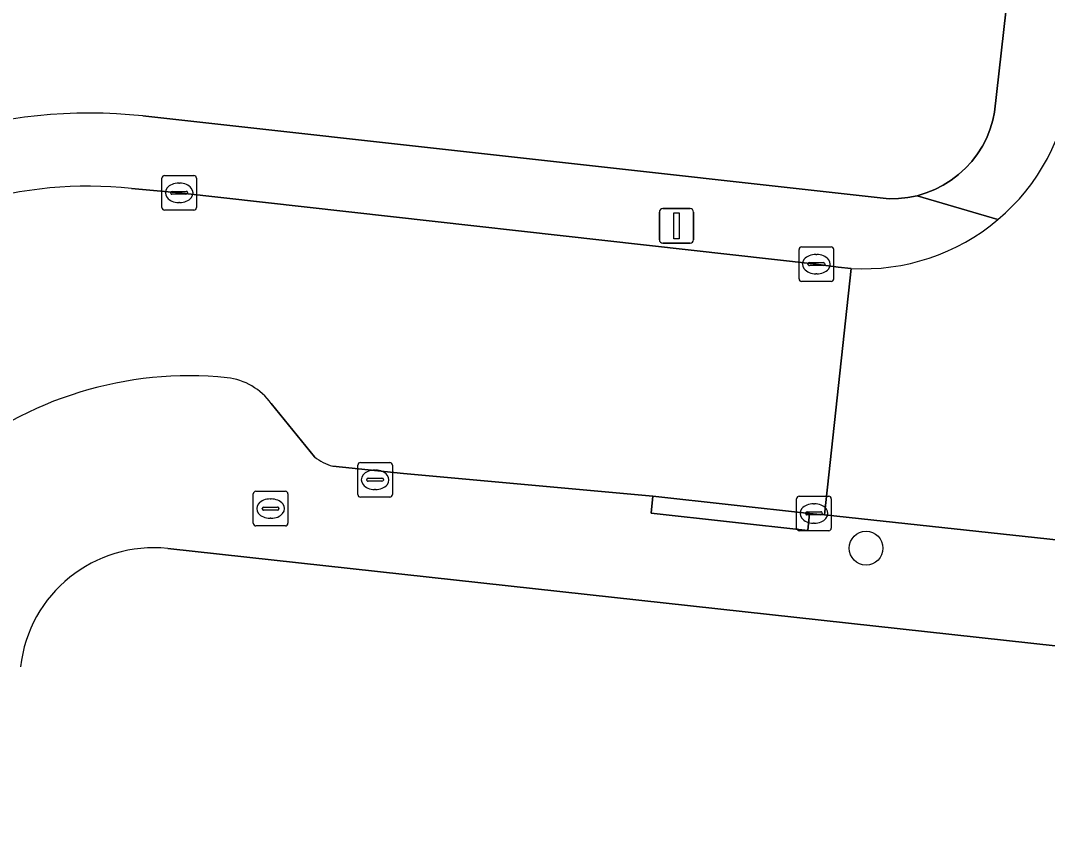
# Model space of a CAD drawing. Extents: x 162184 to 163154, y 385507 to 386516.
# Drawn here: x 162272.09 to 162301.77, y 385876.79 to 385900.61 of the extents above; entities that cross this region are included whole.
import ezdxf

# ---------------------------------------------------------------- set-up
doc = ezdxf.new("R2010")
doc.units = 0
for name, color, linetype in [('IMGEO_Boom', 7, 'Continuous'), ('IMGEO_Brandkraan', 7, 'Continuous'), ('IMGEO_Erf', 7, 'Continuous'), ('IMGEO_Groenvoorziening', 7, 'Continuous'), ('IMGEO_Kolk', 7, 'Continuous'), ('IMGEO_Lichtmast', 7, 'Continuous'), ('IMGEO_Rijbaan_lokaal_open', 7, 'Continuous'), ('IMGEO_Voetpad_open', 7, 'Continuous')]:
    doc.layers.add(name, color=color, linetype=linetype)

msp = doc.modelspace()

# ---------------------------------------------------------------- linework, layer by layer
at = {"layer": 'IMGEO_Boom'}
msp.add_circle((162296.526, 385885.355), 0.489, dxfattribs=at)
at = {"layer": 'IMGEO_Brandkraan'}
for p, q in [((162278.813, 385886.073), (162278.813, 385886.925)), ((162278.888, 385886.999), (162279.74, 385886.999)), ((162279.814, 385886.925), (162279.814, 385886.073)), ((162279.115, 385886.542), (162279.513, 385886.542)), ((162279.301, 385886.779), (162279.326, 385886.779)), ((162279.072, 385886.493), (162279.072, 385886.505)), ((162279.51, 385886.456), (162279.112, 385886.456)), ((162279.324, 385886.219), (162279.299, 385886.219)), ((162279.556, 385886.505), (162279.556, 385886.493)), ((162279.74, 385885.999), (162278.888, 385885.999))]:
    msp.add_line(p, q, dxfattribs=at)
for points in [[(162278.813, 385886.073), (162278.813, 385886.925)], [(162278.888, 385886.999), (162279.74, 385886.999)], [(162279.814, 385886.925), (162279.814, 385886.073)], [(162279.74, 385885.999), (162278.888, 385885.999)]]:
    msp.add_lwpolyline(points, dxfattribs=at)
for centre, radius, start, end in [((162278.89, 385886.923), 0.0765, 91.552, 178.448), ((162278.89, 385886.923), 0.0765, 91.552, 178.448), ((162279.738, 385886.923), 0.0765, 1.552, 88.448), ((162279.738, 385886.923), 0.0765, 1.552, 88.448), ((162279.112, 385886.502), 0.0403, 85.8775, 175.7526), ((162279.517, 385886.504), 0.0386, 1.7309, 96.639), ((162279.109, 385886.492), 0.0366, 178.938, 274.7102), ((162279.513, 385886.499), 0.043, 264.8664, 352.4533), ((162278.89, 385886.075), 0.0765, 181.552, 268.448), ((162278.89, 385886.075), 0.0765, 181.552, 268.448), ((162279.738, 385886.075), 0.0765, 271.552, 358.448), ((162279.738, 385886.075), 0.0765, 271.552, 358.448)]:
    msp.add_arc(centre, radius, start, end, dxfattribs=at)
for centre, major_axis, ratio, start_param, end_param in [((162279.3, 385886.499), (-0.387, 0.002), 0.722429, 4.712389, 7.853982), ((162279.325, 385886.499), (-0.39, 0.002), 0.717154, 1.570796, 4.712389)]:
    msp.add_ellipse(centre, major_axis=major_axis, ratio=ratio, start_param=start_param, end_param=end_param, dxfattribs=at)
at = {"layer": 'IMGEO_Erf'}
msp.add_lwpolyline([(162329.194, 385811.19), (162407.363, 385803.678), (162408.384, 385816.204), (162405.204, 385816.518), (162404.654, 385810.949), (162397.902, 385811.616), (162398.393, 385816.592), (162399.49, 385827.697), (162404.448, 385827.207), (162409.423, 385826.715), (162409.68, 385829.38), (162410.023, 385832.768), (162410.498, 385837), (162410.937, 385836.951), (162411.35, 385840.635), (162414.169, 385840.352), (162414.48, 385842.842), (162417.769, 385842.488), (162419.858, 385861.388), (162420.754, 385869.497), (162276.342, 385885.344)], dxfattribs=at)
msp.add_arc((162275.929, 385881.499), 3.867, 83.8677, 173.7206, dxfattribs=at)
at = {"layer": 'IMGEO_Groenvoorziening'}
msp.add_lwpolyline([(162275.621, 385897.854), (162297.198, 385895.455), (162297.469, 385895.462), (162297.738, 385895.492), (162298.003, 385895.547), (162298.262, 385895.625), (162298.513, 385895.726), (162298.754, 385895.849), (162298.983, 385895.993), (162299.199, 385896.157), (162299.399, 385896.339), (162299.582, 385896.539), (162299.746, 385896.754), (162299.89, 385896.983), (162300.014, 385897.224), (162300.115, 385897.475), (162300.193, 385897.734), (162300.243, 385897.966), (162300.567, 385900.867), (162301.577, 385909.923)], dxfattribs=at)
msp.add_arc((162274.073, 385883.035), 14.899, 84.0368, 130.747, dxfattribs=at)
at = {"layer": 'IMGEO_Kolk'}
for p, q in [((162276.171, 385895.203), (162276.171, 385896.055)), ((162276.246, 385896.129), (162277.098, 385896.129)), ((162277.172, 385896.055), (162277.172, 385895.203)), ((162276.659, 385895.909), (162276.684, 385895.909)), ((162276.43, 385895.623), (162276.43, 385895.635)), ((162276.868, 385895.586), (162276.47, 385895.586)), ((162276.473, 385895.672), (162276.871, 385895.672)), ((162276.914, 385895.635), (162276.914, 385895.623)), ((162277.098, 385895.129), (162276.246, 385895.129)), ((162276.682, 385895.349), (162276.657, 385895.349)), ((162294.589, 385893.141), (162294.589, 385893.993)), ((162294.664, 385894.067), (162295.516, 385894.067)), ((162295.59, 385893.993), (162295.59, 385893.141)), ((162295.077, 385893.847), (162295.102, 385893.847)), ((162294.848, 385893.561), (162294.848, 385893.573)), ((162295.286, 385893.524), (162294.888, 385893.524)), ((162294.891, 385893.61), (162295.289, 385893.61)), ((162295.332, 385893.573), (162295.332, 385893.561)), ((162295.516, 385893.067), (162294.664, 385893.067)), ((162295.1, 385893.287), (162295.075, 385893.287)), ((162281.834, 385886.905), (162281.834, 385887.757)), ((162281.909, 385887.831), (162282.761, 385887.831)), ((162282.835, 385887.757), (162282.835, 385886.905)), ((162282.322, 385887.611), (162282.347, 385887.611)), ((162282.093, 385887.325), (162282.093, 385887.337)), ((162282.531, 385887.288), (162282.133, 385887.288)), ((162282.136, 385887.374), (162282.534, 385887.374)), ((162282.577, 385887.337), (162282.577, 385887.325)), ((162282.761, 385886.831), (162281.909, 385886.831)), ((162282.345, 385887.051), (162282.32, 385887.051)), ((162294.594, 385886.859), (162295.446, 385886.859)), ((162294.519, 385885.933), (162294.519, 385886.785)), ((162295.007, 385886.639), (162295.032, 385886.639)), ((162295.52, 385886.785), (162295.52, 385885.933)), ((162294.778, 385886.353), (162294.778, 385886.365)), ((162295.216, 385886.316), (162294.818, 385886.316)), ((162294.821, 385886.402), (162295.219, 385886.402)), ((162295.262, 385886.365), (162295.262, 385886.353)), ((162295.03, 385886.079), (162295.005, 385886.079)), ((162295.446, 385885.859), (162294.594, 385885.859))]:
    msp.add_line(p, q, dxfattribs=at)
for points in [[(162276.171, 385895.203), (162276.171, 385896.055)], [(162276.246, 385896.129), (162277.098, 385896.129)], [(162277.172, 385896.055), (162277.172, 385895.203)], [(162277.098, 385895.129), (162276.246, 385895.129)], [(162294.589, 385893.141), (162294.589, 385893.993)], [(162294.664, 385894.067), (162295.516, 385894.067)], [(162295.59, 385893.993), (162295.59, 385893.141)], [(162295.516, 385893.067), (162294.664, 385893.067)], [(162281.834, 385886.905), (162281.834, 385887.757)], [(162281.909, 385887.831), (162282.761, 385887.831)], [(162282.835, 385887.757), (162282.835, 385886.905)], [(162282.761, 385886.831), (162281.909, 385886.831)], [(162294.594, 385886.859), (162295.446, 385886.859)], [(162294.519, 385885.933), (162294.519, 385886.785)], [(162295.52, 385886.785), (162295.52, 385885.933)], [(162295.446, 385885.859), (162294.594, 385885.859)]]:
    msp.add_lwpolyline(points, dxfattribs=at)
for centre, radius, start, end in [((162276.248, 385896.053), 0.0765, 91.552, 178.448), ((162276.248, 385896.053), 0.0765, 91.552, 178.448), ((162277.096, 385896.053), 0.0765, 1.552, 88.448), ((162277.096, 385896.053), 0.0765, 1.552, 88.448), ((162276.47, 385895.632), 0.0403, 85.8775, 175.7526), ((162276.467, 385895.622), 0.0366, 178.938, 274.7102), ((162276.871, 385895.629), 0.043, 264.8664, 352.4533), ((162276.875, 385895.634), 0.0386, 1.7309, 96.639), ((162276.248, 385895.205), 0.0765, 181.552, 268.448), ((162276.248, 385895.205), 0.0765, 181.552, 268.448), ((162277.096, 385895.205), 0.0765, 271.552, 358.448), ((162277.096, 385895.205), 0.0765, 271.552, 358.448), ((162294.666, 385893.991), 0.0765, 91.552, 178.448), ((162294.666, 385893.991), 0.0765, 91.552, 178.448), ((162295.514, 385893.991), 0.0765, 1.552, 88.448), ((162295.514, 385893.991), 0.0765, 1.552, 88.448), ((162294.888, 385893.57), 0.0403, 85.8775, 175.7526), ((162294.885, 385893.56), 0.0366, 178.938, 274.7102), ((162295.289, 385893.567), 0.043, 264.8664, 352.4533), ((162295.293, 385893.572), 0.0386, 1.7309, 96.639), ((162294.666, 385893.143), 0.0765, 181.552, 268.448), ((162294.666, 385893.143), 0.0765, 181.552, 268.448), ((162295.514, 385893.143), 0.0765, 271.552, 358.448), ((162295.514, 385893.143), 0.0765, 271.552, 358.448), ((162281.911, 385887.755), 0.0765, 91.552, 178.448), ((162281.911, 385887.755), 0.0765, 91.552, 178.448), ((162282.759, 385887.755), 0.0765, 1.552, 88.448), ((162282.759, 385887.755), 0.0765, 1.552, 88.448), ((162282.133, 385887.334), 0.0403, 85.8775, 175.7526), ((162282.13, 385887.324), 0.0366, 178.938, 274.7102), ((162282.534, 385887.331), 0.043, 264.8664, 352.4533), ((162282.538, 385887.336), 0.0386, 1.7309, 96.639), ((162281.911, 385886.907), 0.0765, 181.552, 268.448), ((162281.911, 385886.907), 0.0765, 181.552, 268.448), ((162282.759, 385886.907), 0.0765, 271.552, 358.448), ((162282.759, 385886.907), 0.0765, 271.552, 358.448), ((162294.596, 385886.783), 0.0765, 91.552, 178.448), ((162294.596, 385886.783), 0.0765, 91.552, 178.448), ((162295.444, 385886.783), 0.0765, 1.552, 88.448), ((162295.444, 385886.783), 0.0765, 1.552, 88.448), ((162294.818, 385886.362), 0.0403, 85.8775, 175.7526), ((162294.815, 385886.352), 0.0366, 178.938, 274.7102), ((162295.219, 385886.359), 0.043, 264.8664, 352.4533), ((162295.223, 385886.364), 0.0386, 1.7309, 96.639), ((162294.596, 385885.935), 0.0765, 181.552, 268.448), ((162294.596, 385885.935), 0.0765, 181.552, 268.448), ((162295.444, 385885.935), 0.0765, 271.552, 358.448), ((162295.444, 385885.935), 0.0765, 271.552, 358.448)]:
    msp.add_arc(centre, radius, start, end, dxfattribs=at)
for centre, major_axis, ratio, start_param, end_param in [((162276.658, 385895.629), (-0.387, 0.002), 0.722429, 4.712389, 7.853982), ((162276.683, 385895.629), (-0.39, 0.002), 0.717154, 1.570796, 4.712389), ((162295.076, 385893.567), (-0.387, 0.002), 0.722429, 4.712389, 7.853982), ((162295.101, 385893.567), (-0.39, 0.002), 0.717154, 1.570796, 4.712389), ((162282.321, 385887.331), (-0.387, 0.002), 0.722429, 4.712389, 7.853982), ((162282.346, 385887.331), (-0.39, 0.002), 0.717154, 1.570796, 4.712389), ((162295.006, 385886.359), (-0.387, 0.002), 0.722429, 4.712389, 7.853982), ((162295.031, 385886.359), (-0.39, 0.002), 0.717154, 1.570796, 4.712389)]:
    msp.add_ellipse(centre, major_axis=major_axis, ratio=ratio, start_param=start_param, end_param=end_param, dxfattribs=at)
at = {"layer": 'IMGEO_Lichtmast'}
for p, q in [((162290.651, 385895.173), (162291.441, 385895.173)), ((162291.441, 385895.173), (162290.651, 385895.173)), ((162290.551, 385894.273), (162290.551, 385895.073)), ((162290.551, 385895.073), (162290.551, 385894.273)), ((162291.541, 385895.073), (162291.541, 385894.273)), ((162291.541, 385894.273), (162291.541, 385895.073)), ((162291.441, 385894.173), (162290.651, 385894.173)), ((162290.651, 385894.173), (162291.441, 385894.173))]:
    msp.add_line(p, q, dxfattribs=at)
msp.add_lwpolyline([(162290.971, 385895.048), (162291.121, 385895.048), (162291.121, 385894.298), (162290.971, 385894.298), (162290.971, 385895.048)], dxfattribs=at)
for centre, start, end in [((162290.651, 385895.073), 90, 180), ((162290.651, 385895.073), 90, 180), ((162291.441, 385895.073), 0, 90), ((162291.441, 385895.073), 360, 90), ((162290.651, 385894.273), 180, 270), ((162290.651, 385894.273), 180, 270), ((162291.441, 385894.273), 270, 0), ((162291.441, 385894.273), 270, 0)]:
    msp.add_arc(centre, 0.1, start, end, dxfattribs=at)
at = {"layer": 'IMGEO_Rijbaan_lokaal_open'}
for points in [[(162281.108, 385887.727), (162283.159, 385887.51), (162290.366, 385886.86), (162294.895, 385886.36), (162295.325, 385886.319), (162296.099, 385893.443), (162295.717, 385893.478), (162295.086, 385893.565), (162276.672, 385895.628), (162275.292, 385895.757)], [(162296.099, 385893.443), (162295.325, 385886.319), (162315.046, 385884.192), (162315.802, 385891.22), (162314.746, 385891.351)], [(162279.332, 385889.537), (162280.582, 385887.993)]]:
    msp.add_lwpolyline(points, dxfattribs=at)
for centre, radius, start, end in [((162296.45, 385899.461), 6.028, 310.1858, 353.7024), ((162274.048, 385883.822), 12, 84.0475, 174.1006), ((162296.449, 385899.464), 6.031, 266.675, 310.1787), ((162276.961, 385879.572), 10.767, 84.165, 129.9811), ((162277.85, 385888.466), 1.828, 35.8482, 83.5273), ((162281.553, 385889.259), 1.596, 232.5296, 253.8186)]:
    msp.add_arc(centre, radius, start, end, dxfattribs=at)
at = {"layer": 'IMGEO_Voetpad_open'}
for points in [[(162308.336, 385973.43), (162305.445, 385946.92), (162305.369, 385944.374), (162304.896, 385940.036), (162303.065, 385923.488), (162301.577, 385909.923), (162300.567, 385900.867), (162300.243, 385897.966), (162300.193, 385897.734), (162300.115, 385897.475), (162300.014, 385897.224), (162299.89, 385896.983), (162299.746, 385896.754), (162299.582, 385896.539), (162299.399, 385896.339), (162299.199, 385896.157), (162298.983, 385895.993), (162298.754, 385895.849), (162298.513, 385895.726), (162298.262, 385895.625), (162298.003, 385895.547), (162300.34, 385894.856)], [(162300.34, 385894.856), (162298.003, 385895.547), (162297.738, 385895.492), (162297.469, 385895.462), (162297.198, 385895.455), (162275.621, 385897.854)], [(162275.292, 385895.757), (162276.672, 385895.628), (162295.086, 385893.565), (162295.717, 385893.478), (162296.099, 385893.443)], [(162280.582, 385887.993), (162279.332, 385889.537)], [(162341.647, 385881.259), (162336.676, 385881.817), (162336.618, 385881.321), (162332.016, 385881.866), (162332.074, 385882.362), (162321.176, 385883.538), (162315.046, 385884.192), (162295.325, 385886.319), (162294.895, 385886.36), (162294.841, 385885.864), (162290.312, 385886.364), (162290.366, 385886.86), (162283.159, 385887.51), (162281.108, 385887.727)], [(162276.342, 385885.344), (162420.754, 385869.497)]]:
    msp.add_lwpolyline(points, dxfattribs=at)
msp.add_lwpolyline([(162290.366, 385886.86), (162290.312, 385886.364), (162294.841, 385885.864), (162294.895, 385886.36)], close=True, dxfattribs=at)
for centre, radius, start, end in [((162296.45, 385899.461), 6.028, 310.1858, 353.7024), ((162274.073, 385883.035), 14.899, 84.0368, 130.747), ((162274.048, 385883.822), 12, 84.0475, 174.1006), ((162296.449, 385899.464), 6.031, 266.675, 310.1787), ((162276.961, 385879.572), 10.767, 84.165, 129.9811), ((162277.85, 385888.466), 1.828, 35.8482, 83.5273), ((162281.553, 385889.259), 1.596, 232.5296, 253.8186), ((162275.929, 385881.499), 3.867, 83.8677, 173.7206)]:
    msp.add_arc(centre, radius, start, end, dxfattribs=at)

doc.saveas('drawing.dxf')
